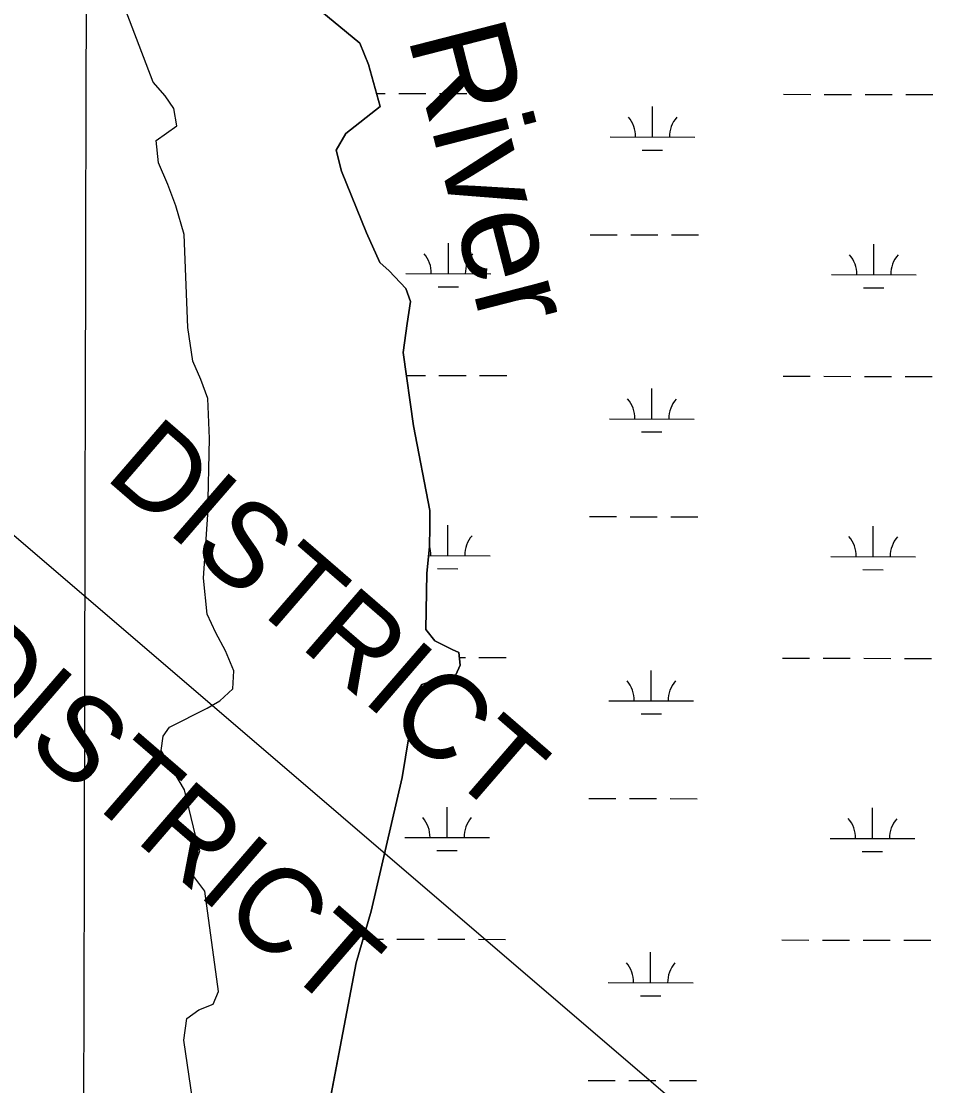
# Model space of a CAD drawing. Extents: x 3180038 to 3217926, y 922069 to 947485.
# Drawn here: x 3207700 to 3208796, y 937774 to 939030 of the extents above; entities that cross this region are included whole.
import ezdxf

# ---------------------------------------------------------------- set-up
doc = ezdxf.new("R2010")
doc.units = 0
for name, color, linetype in [('V-GRID-MAJR', 7, 'Continuous'), ('V-RIVR-IDEN', 7, 'Continuous'), ('V-SITE-VEGE', 7, 'Continuous'), ('V-TOPO-BNDY', 7, 'Continuous'), ('V-TOPO-GNAM-IDEN', 7, 'Continuous'), ('V-TOPO-SHOR', 7, 'Continuous'), ('V-WETL-SWMP', 7, 'Continuous')]:
    doc.layers.add(name, color=color, linetype=linetype)

msp = doc.modelspace()

# ---------------------------------------------------------------- linework, layer by layer
at = {"layer": 'V-GRID-MAJR'}
msp.add_spline([(3207753.6, 927465.8), (3207765.9, 933526.2), (3207778.3, 939589.3), (3207790.6, 945652.4), (3207790.6, 945655)], degree=3, dxfattribs=at)
at = {"layer": 'V-SITE-VEGE'}
for p, q in [((3208099.3, 939004), (3208045.5, 939048.5)), ((3208109.6, 938979), (3208099.3, 939004)), ((3208123.3, 938929.3), (3208109.6, 938979)), ((3208082.8, 938897.6), (3208123.3, 938929.3)), ((3208071.5, 938877.9), (3208082.8, 938897.6)), ((3208077.7, 938853.2), (3208071.5, 938877.9)), ((3208107.5, 938780.3), (3208077.7, 938853.2)), ((3208123.2, 938745.3), (3208107.5, 938780.3)), ((3208134, 938735.5), (3208123.2, 938745.3)), ((3208153.9, 938714.8), (3208134, 938735.5)), ((3208159.4, 938699.3), (3208153.9, 938714.8)), ((3208155.4, 938673.4), (3208159.4, 938699.3)), ((3208150.4, 938639.2), (3208155.4, 938673.4)), ((3208162.7, 938552.5), (3208150.4, 938639.2)), ((3208181.9, 938452.8), (3208162.7, 938552.5)), ((3208182.2, 938433.2), (3208181.9, 938452.8)), ((3208181.6, 938409.7), (3208182.2, 938433.2)), ((3208178.7, 938378.6), (3208181.6, 938409.7)), ((3208177.2, 938312), (3208178.7, 938378.6)), ((3208187.8, 938299), (3208177.2, 938312)), ((3208208.3, 938288.7), (3208187.8, 938299)), ((3208216.3, 938285.2), (3208208.3, 938288.7)), ((3208217.7, 938270), (3208216.3, 938285.2)), ((3208212.8, 938258.6), (3208217.7, 938270)), ((3208172.6, 938247.2), (3208184.2, 938251.4)), ((3208184.2, 938251.4), (3208202, 938250.9)), ((3208202, 938250.9), (3208212.8, 938258.6)), ((3208165.7, 938236), (3208172.6, 938247.2)), ((3208149.6, 938137.7), (3208165.7, 938236)), ((3208113, 937979.9), (3208149.6, 938137.7)), ((3208095, 937918.7), (3208113, 937979.9)), ((3208059.4, 937730.8), (3208095, 937918.7))]:
    msp.add_line(p, q, dxfattribs=at)
for points in [[(3207892, 937827.7), (3207895.4, 937853.1), (3207909.7, 937863.3), (3207926.4, 937870), (3207932.7, 937885), (3207916.7, 938003.4), (3207901.3, 938023.8), (3207910.7, 938051.1), (3207906.1, 938067.5), (3207892.5, 938122.8), (3207865.2, 938169.2), (3207867.4, 938186.2), (3207875.1, 938196.8), (3207919.5, 938219.3), (3207934.5, 938228.1), (3207949.6, 938242), (3207950.9, 938263.4), (3207941, 938287), (3207929.6, 938308.3), (3207919.2, 938330.4), (3207915.2, 938372.6), (3207920.2, 938448), (3207922, 938537.6), (3207920, 938584.7), (3207911.8, 938607.2), (3207902.6, 938628.8), (3207896.6, 938668.8), (3207892.4, 938778.5), (3207882.4, 938812.2), (3207873.1, 938837.2), (3207862, 938862.9), (3207859.1, 938889.2), (3207883.6, 938906.5), (3207880.2, 938927.2), (3207870, 938942), (3207855.6, 938958.3), (3207822.8, 939044.7)], [(3208037.9, 936325.8), (3208023.7, 936525.3), (3207981.2, 936731), (3207993.1, 937105.7), (3207992.4, 937196.3), (3207980, 937295.9), (3207946.8, 937492), (3207912.3, 937688.3), (3207892, 937827.7)]]:
    msp.add_lwpolyline(points, dxfattribs=at)
at = {"layer": 'V-TOPO-BNDY'}
msp.add_line((3205592, 940222.2), (3209853.3, 936570.5), dxfattribs=at)
at = {"layer": 'V-TOPO-SHOR'}
for points in [[(3207915.2, 938372.6), (3207920.2, 938448), (3207922, 938537.6), (3207920, 938584.7), (3207911.8, 938607.2), (3207902.6, 938628.8), (3207896.6, 938668.8), (3207892.4, 938778.5), (3207882.4, 938812.2), (3207873.1, 938837.2), (3207862, 938862.9), (3207859.1, 938889.2), (3207883.6, 938906.5), (3207880.2, 938927.2), (3207870, 938942), (3207855.6, 938958.3), (3207822.8, 939044.7)], [(3208045.5, 939048.5), (3208099.3, 939004), (3208109.6, 938979), (3208123.3, 938929.3), (3208082.8, 938897.6), (3208071.5, 938877.9), (3208077.7, 938853.2)], [(3208077.7, 938853.2), (3208107.5, 938780.3), (3208123.2, 938745.3), (3208134, 938735.5), (3208153.9, 938714.8), (3208159.4, 938699.3), (3208155.4, 938673.4), (3208150.4, 938639.2), (3208162.7, 938552.5), (3208181.9, 938452.8), (3208182.2, 938433.2), (3208181.6, 938409.7), (3208178.7, 938378.6), (3208177.2, 938312), (3208187.8, 938299), (3208208.3, 938288.7), (3208216.3, 938285.2), (3208217.7, 938270), (3208212.8, 938258.6), (3208202, 938250.9), (3208184.2, 938251.4), (3208172.6, 938247.2), (3208165.7, 938236), (3208149.6, 938137.7), (3208113, 937979.9), (3208095, 937918.7), (3208059.4, 937730.8)], [(3207912.3, 937688.3), (3207892, 937827.7), (3207895.4, 937853.1), (3207909.7, 937863.3), (3207926.4, 937870), (3207932.7, 937885), (3207916.7, 938003.4), (3207901.3, 938023.8), (3207910.7, 938051.1), (3207906.1, 938067.5), (3207892.5, 938122.8), (3207865.2, 938169.2), (3207867.4, 938186.2), (3207875.1, 938196.8), (3207919.5, 938219.3), (3207934.5, 938228.1), (3207949.6, 938242), (3207950.9, 938263.4), (3207941, 938287), (3207929.6, 938308.3), (3207919.2, 938330.4), (3207915.2, 938372.6)]]:
    msp.add_lwpolyline(points, dxfattribs=at)
at = {"layer": 'V-WETL-SWMP'}
for p, q in [((3208119, 938944.9), (3208129.5, 938944.8)), ((3208145.5, 938944.8), (3208177.5, 938944.7)), ((3208193.5, 938944.7), (3208225.5, 938944.6)), ((3208241.5, 938944.6), (3208273.5, 938944.5)), ((3208599.4, 938943.8), (3208631.4, 938943.7)), ((3208647.4, 938943.7), (3208679.4, 938943.6)), ((3208695.4, 938943.6), (3208727.4, 938943.5)), ((3208743.4, 938943.5), (3208775.4, 938943.4)), ((3208444.7, 938893.4), (3208444.8, 938929.4)), ((3208394.7, 938893.5), (3208494.7, 938893.3)), ((3208432.7, 938878), (3208456.7, 938877.9)), ((3208371, 938778.1), (3208403, 938778)), ((3208419, 938778), (3208451, 938777.9)), ((3208467, 938777.9), (3208499, 938777.8)), ((3208203.9, 938732.1), (3208203.9, 938768.1)), ((3208705.8, 938730.9), (3208705.9, 938766.9)), ((3208153.9, 938732.2), (3208253.9, 938732)), ((3208655.8, 938731), (3208755.8, 938730.8)), ((3208191.8, 938716.7), (3208215.8, 938716.6)), ((3208693.7, 938715.5), (3208717.7, 938715.5)), ((3208154.3, 938612.1), (3208176.8, 938612.1)), ((3208192.8, 938612), (3208224.8, 938611.9)), ((3208240.8, 938611.9), (3208272.8, 938611.8)), ((3208598.7, 938611.1), (3208630.7, 938611)), ((3208646.7, 938611), (3208678.7, 938610.9)), ((3208694.7, 938610.9), (3208726.7, 938610.8)), ((3208742.7, 938610.8), (3208774.7, 938610.7)), ((3208444, 938560.7), (3208444, 938596.7)), ((3208394, 938560.8), (3208494, 938560.6)), ((3208431.9, 938545.3), (3208455.9, 938545.3)), ((3208370.3, 938445.4), (3208402.3, 938445.4)), ((3208418.3, 938445.3), (3208450.3, 938445.3)), ((3208466.3, 938445.2), (3208498.3, 938445.2)), ((3208203.1, 938399.4), (3208203.2, 938435.4)), ((3208705, 938398.3), (3208705.1, 938434.3)), ((3208180.6, 938399.4), (3208253.1, 938399.3)), ((3208655, 938398.4), (3208755, 938398.1)), ((3208191.1, 938384), (3208215.1, 938383.9)), ((3208693, 938382.9), (3208717, 938382.8)), ((3208216.9, 938279.3), (3208224, 938279.3)), ((3208240, 938279.2), (3208272, 938279.2)), ((3208597.9, 938278.4), (3208629.9, 938278.4)), ((3208645.9, 938278.3), (3208677.9, 938278.2)), ((3208693.9, 938278.2), (3208725.9, 938278.1)), ((3208741.9, 938278.1), (3208773.9, 938278)), ((3208443.2, 938228), (3208443.3, 938264)), ((3208393.2, 938228.1), (3208493.2, 938227.9)), ((3208431.2, 938212.6), (3208455.2, 938212.6)), ((3208369.5, 938112.8), (3208401.5, 938112.7)), ((3208417.5, 938112.7), (3208449.5, 938112.6)), ((3208465.5, 938112.6), (3208497.5, 938112.5)), ((3208202.4, 938066.7), (3208202.4, 938102.7)), ((3208704.3, 938065.6), (3208704.4, 938101.6)), ((3208152.4, 938066.8), (3208252.4, 938066.6)), ((3208654.3, 938065.7), (3208754.3, 938065.5)), ((3208190.3, 938051.3), (3208214.3, 938051.3)), ((3208692.2, 938050.2), (3208716.2, 938050.1)), ((3208103.3, 937946.9), (3208127.3, 937946.8)), ((3208143.3, 937946.8), (3208175.3, 937946.7)), ((3208191.3, 937946.7), (3208223.3, 937946.6)), ((3208239.3, 937946.6), (3208271.3, 937946.5)), ((3208597.2, 937945.8), (3208629.2, 937945.7)), ((3208645.2, 937945.6), (3208677.2, 937945.6)), ((3208693.2, 937945.5), (3208725.2, 937945.5)), ((3208741.2, 937945.4), (3208773.2, 937945.4)), ((3208442.5, 937895.4), (3208442.5, 937931.4)), ((3208392.5, 937895.5), (3208492.5, 937895.2)), ((3208430.4, 937880), (3208454.4, 937879.9)), ((3208368.8, 937780.1), (3208400.8, 937780)), ((3208416.8, 937780), (3208448.8, 937779.9)), ((3208464.8, 937779.9), (3208496.8, 937779.8))]:
    msp.add_line(p, q, dxfattribs=at)
msp.add_lwpolyline([(3208059.4, 937730.8), (3208095, 937918.7), (3208113, 937979.9), (3208149.6, 938137.7), (3208165.7, 938236), (3208172.6, 938247.2), (3208184.2, 938251.4), (3208202, 938250.9), (3208212.8, 938258.6), (3208217.7, 938270), (3208216.3, 938285.2), (3208208.3, 938288.7), (3208187.8, 938299), (3208177.2, 938312), (3208178.7, 938378.6), (3208181.6, 938409.7), (3208182.2, 938433.2), (3208181.9, 938452.8), (3208162.7, 938552.5), (3208150.4, 938639.2), (3208155.4, 938673.4), (3208159.4, 938699.3), (3208153.9, 938714.8), (3208134, 938735.5), (3208123.2, 938745.3), (3208107.5, 938780.3), (3208077.7, 938853.2), (3208071.5, 938877.9), (3208082.8, 938897.6), (3208123.3, 938929.3), (3208109.6, 938979), (3208099.3, 939004), (3208045.5, 939048.5)], dxfattribs=at)
for centre, start, end in [((3208389.5, 938894), 359.099, 40.6427), ((3208499.9, 938893.7), 139.099, 180.6427), ((3208148.6, 938732.7), 359.099, 40.6427), ((3208259.1, 938732.4), 139.099, 180.6427), ((3208650.5, 938731.5), 359.099, 40.6427), ((3208761, 938731.3), 139.099, 180.6427), ((3208388.7, 938561.3), 359.099, 40.6427), ((3208499.2, 938561.1), 139.099, 180.6427), ((3208258.4, 938399.7), 139.099, 180.6427), ((3208649.8, 938398.9), 359.099, 40.6427), ((3208760.3, 938398.6), 139.099, 180.6427), ((3208147.9, 938400), 359.099, 17.0134), ((3208388, 938228.6), 359.099, 40.6427), ((3208498.4, 938228.4), 139.099, 180.6427), ((3208147.1, 938067.3), 359.099, 40.6427), ((3208257.6, 938067.1), 139.099, 180.6427), ((3208649, 938066.2), 359.099, 40.6427), ((3208759.5, 938065.9), 139.099, 180.6427), ((3208387.2, 937896), 359.099, 40.6427), ((3208497.7, 937895.7), 139.099, 180.6427)]:
    msp.add_arc(centre, 35.2, start, end, dxfattribs=at)

# ---------------------------------------------------------------- texts
at = {"layer": 'V-RIVR-IDEN'}
msp.add_text('River', height=116, rotation=284.3936, dxfattribs=at).set_placement((3208155.5, 939012.7))
at = {"layer": 'V-TOPO-GNAM-IDEN'}
for rotation, p in [(319.1318, (3207796.9, 938491.8)), (319.1937, (3207602.4, 938262.7))]:
    msp.add_text('DISTRICT', height=100, rotation=rotation, dxfattribs=at).set_placement(p)

doc.saveas('drawing.dxf')
